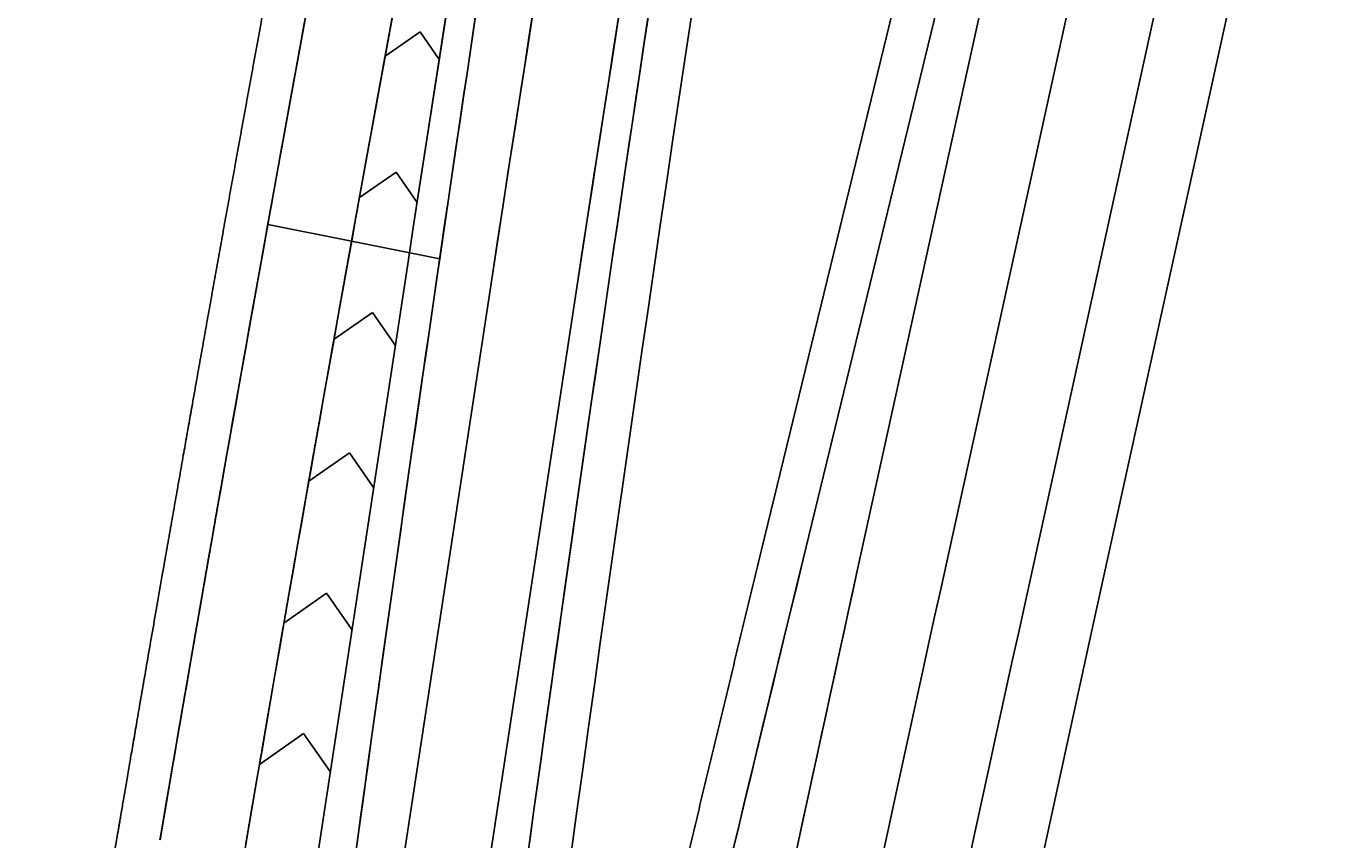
# Model space of a CAD drawing. Extents: x 14107086 to 14122011, y 8637163 to 8671583.
# Drawn here: x 14107937.3 to 14108122, y 8640210.4 to 8640324.7 of the extents above; entities that cross this region are included whole.
import ezdxf

# ---------------------------------------------------------------- set-up
doc = ezdxf.new("R2010")
doc.units = 0
for name, color, linetype in [('dsn_stg_shd_prev', 7, 'Continuous'), ('dsnPaintExistingChannelizingLaneWhite', 7, 'Continuous'), ('dsnPaintExistingEdgeLineLeftYellow', 7, 'Continuous'), ('dsnPaintExistingEdgeLineRightWhite', 7, 'Continuous'), ('dsnPaintPlaceBrokenLaneWhite', 7, 'Continuous'), ('dsnPaintPlaceEdgeLineLeftYellow', 7, 'Continuous'), ('dsnPaintPlaceEdgeLineRightWhite', 7, 'Continuous'), ('dsnPaintRemoveDoubleCenterLineYellow', 7, 'Continuous'), ('dsnShadingPaved', 7, 'Continuous'), ('dsnStgShadingPrevPav', 7, 'Continuous')]:
    doc.layers.add(name, color=color, linetype=linetype)

msp = doc.modelspace()

# ---------------------------------------------------------------- linework, layer by layer
at = {"layer": 'dsn_stg_shd_prev'}
for p, q in [((14108040.63, 8640251.12), (14108077.26, 8640401.8)), ((14108120.56, 8640392.29), (14108087.3, 8640240.87)), ((14107971.23, 8640296.87), (14107982.99, 8640294.52)), ((14107982.99, 8640294.52), (14107971.23, 8640296.87)), ((14107982.99, 8640294.52), (14107995.39, 8640292.05)), ((14107995.39, 8640292.05), (14107982.99, 8640294.52))]:
    msp.add_line(p, q, dxfattribs=at)
for centre, radius, start, end in [((14117407.82, 8638919.35), 9512, 169.413861, 172.222077), ((14117407.82, 8638919.35), 9488, 169.413861, 172.222077), ((14117407.82, 8638919.35), 9512, 170.574102, 171.702544), ((14117407.82, 8638919.35), 9512, 171.702544, 172.222077), ((14119581.23, 8637715.91), 11768, 167.610212, 168.776036)]:
    msp.add_arc(centre, radius, start, end, dxfattribs=at)
for points, degree in [([(14107976.01, 8640323.22), (14107976.15, 8640323.98), (14107976.29, 8640324.75), (14107976.43, 8640325.52)], 2), ([(14107988.72, 8640326.04), (14107988.58, 8640325.28), (14107988.44, 8640324.51), (14107988.3, 8640323.75)], 2), ([(14107988.3, 8640323.75), (14107988.44, 8640324.51), (14107988.58, 8640325.28), (14107988.72, 8640326.04)], 2), ([(14107975.8, 8640322.07), (14107975.87, 8640322.45), (14107975.94, 8640322.83), (14107976.01, 8640323.22)], 2), ([(14107988.3, 8640323.75), (14107988.02, 8640322.21), (14107987.74, 8640320.68), (14107987.46, 8640319.15)], 2), ([(14107987.46, 8640319.15), (14107987.74, 8640320.68), (14107988.02, 8640322.21), (14107988.3, 8640323.75)], 2), ([(14107975.38, 8640319.77), (14107975.45, 8640320.15), (14107975.52, 8640320.53), (14107975.59, 8640320.92)], 2), ([(14107975.59, 8640320.92), (14107975.66, 8640321.3), (14107975.73, 8640321.68), (14107975.8, 8640322.07)], 2), ([(14107975.17, 8640318.61), (14107975.24, 8640319), (14107975.31, 8640319.38), (14107975.38, 8640319.77)], 2), ([(14107987.46, 8640319.15), (14107987.32, 8640318.39), (14107987.18, 8640317.62), (14107987.04, 8640316.85)], 2), ([(14107987.04, 8640316.85), (14107987.18, 8640317.62), (14107987.32, 8640318.39), (14107987.46, 8640319.15)], 2), ([(14107974.12, 8640312.86), (14107974.4, 8640314.4), (14107974.68, 8640315.93), (14107974.96, 8640317.46)], 2), ([(14107974.96, 8640317.46), (14107975.03, 8640317.85), (14107975.1, 8640318.23), (14107975.17, 8640318.61)], 2), ([(14107987.04, 8640316.85), (14107986.9, 8640316.09), (14107986.76, 8640315.32), (14107986.62, 8640314.56)], 2), ([(14107986.62, 8640314.56), (14107986.76, 8640315.32), (14107986.9, 8640316.09), (14107987.04, 8640316.85)], 2), ([(14107986.41, 8640313.41), (14107986.34, 8640313.03), (14107986.27, 8640312.64), (14107986.2, 8640312.26)], 2), ([(14107986.2, 8640312.26), (14107986.27, 8640312.64), (14107986.34, 8640313.03), (14107986.41, 8640313.41)], 2), ([(14107986.62, 8640314.56), (14107986.55, 8640314.17), (14107986.48, 8640313.79), (14107986.41, 8640313.41)], 2), ([(14107986.41, 8640313.41), (14107986.48, 8640313.79), (14107986.55, 8640314.17), (14107986.62, 8640314.56)], 2), ([(14107973.71, 8640310.56), (14107973.84, 8640311.33), (14107973.98, 8640312.1), (14107974.12, 8640312.86)], 2), ([(14107986.2, 8640312.26), (14107986.13, 8640311.88), (14107986.06, 8640311.49), (14107985.99, 8640311.11)], 2), ([(14107985.99, 8640311.11), (14107986.06, 8640311.49), (14107986.13, 8640311.88), (14107986.2, 8640312.26)], 2), ([(14107972.25, 8640302.51), (14107972.73, 8640305.2), (14107973.22, 8640307.88), (14107973.71, 8640310.56)], 2), ([(14107985.99, 8640311.11), (14107985.86, 8640310.34), (14107985.72, 8640309.58), (14107985.58, 8640308.81)], 2), ([(14107985.58, 8640308.81), (14107985.72, 8640309.58), (14107985.86, 8640310.34), (14107985.99, 8640311.11)], 2), ([(14107985.58, 8640308.81), (14107985.51, 8640308.43), (14107985.44, 8640308.05), (14107985.37, 8640307.66)], 2), ([(14107985.37, 8640307.66), (14107985.44, 8640308.05), (14107985.51, 8640308.43), (14107985.58, 8640308.81)], 2), ([(14107985.16, 8640306.52), (14107985.09, 8640306.13), (14107985.02, 8640305.75), (14107984.95, 8640305.37)], 2), ([(14107984.95, 8640305.37), (14107985.02, 8640305.75), (14107985.09, 8640306.13), (14107985.16, 8640306.52)], 2), ([(14107985.37, 8640307.66), (14107985.3, 8640307.28), (14107985.23, 8640306.9), (14107985.16, 8640306.52)], 2), ([(14107985.16, 8640306.52), (14107985.23, 8640306.9), (14107985.3, 8640307.28), (14107985.37, 8640307.66)], 2), ([(14107984.74, 8640304.22), (14107984.67, 8640303.83), (14107984.6, 8640303.45), (14107984.54, 8640303.07)], 2), ([(14107984.54, 8640303.07), (14107984.6, 8640303.45), (14107984.67, 8640303.83), (14107984.74, 8640304.22)], 2), ([(14107984.95, 8640305.37), (14107984.88, 8640304.98), (14107984.81, 8640304.6), (14107984.74, 8640304.22)], 2), ([(14107984.74, 8640304.22), (14107984.81, 8640304.6), (14107984.88, 8640304.98), (14107984.95, 8640305.37)], 2), ([(14107971.83, 8640300.21), (14107971.97, 8640300.98), (14107972.11, 8640301.74), (14107972.25, 8640302.51)], 2), ([(14107984.54, 8640303.07), (14107984.47, 8640302.69), (14107984.4, 8640302.3), (14107984.33, 8640301.92)], 2), ([(14107984.33, 8640301.92), (14107984.4, 8640302.3), (14107984.47, 8640302.69), (14107984.54, 8640303.07)], 2), ([(14107984.12, 8640300.77), (14107984.05, 8640300.39), (14107983.98, 8640300), (14107983.91, 8640299.62)], 2), ([(14107983.91, 8640299.62), (14107983.98, 8640300), (14107984.05, 8640300.39), (14107984.12, 8640300.77)], 2), ([(14107984.33, 8640301.92), (14107984.26, 8640301.54), (14107984.19, 8640301.15), (14107984.12, 8640300.77)], 2), ([(14107984.12, 8640300.77), (14107984.19, 8640301.15), (14107984.26, 8640301.54), (14107984.33, 8640301.92)], 2), ([(14107971.42, 8640297.91), (14107971.49, 8640298.29), (14107971.55, 8640298.68), (14107971.62, 8640299.06)], 2), ([(14107971.62, 8640299.06), (14107971.69, 8640299.44), (14107971.76, 8640299.83), (14107971.83, 8640300.21)], 2), ([(14107983.91, 8640299.62), (14107983.61, 8640297.92), (14107983.3, 8640296.22), (14107982.99, 8640294.52)], 2), ([(14107982.99, 8640294.52), (14107983.3, 8640296.22), (14107983.61, 8640297.92), (14107983.91, 8640299.62)], 2), ([(14107970.59, 8640293.31), (14107970.8, 8640294.49), (14107971.02, 8640295.68), (14107971.23, 8640296.87)], 2), ([(14107971.23, 8640296.87), (14107971.29, 8640297.21), (14107971.35, 8640297.56), (14107971.42, 8640297.91)], 2), ([(14107970.38, 8640292.15), (14107970.45, 8640292.54), (14107970.52, 8640292.92), (14107970.59, 8640293.31)], 2), ([(14107982.99, 8640294.52), (14107982.89, 8640293.92), (14107982.78, 8640293.32), (14107982.67, 8640292.73)], 2), ([(14107982.67, 8640292.73), (14107982.78, 8640293.32), (14107982.89, 8640293.92), (14107982.99, 8640294.52)], 2), ([(14107969.97, 8640289.85), (14107970.11, 8640290.62), (14107970.24, 8640291.39), (14107970.38, 8640292.15)], 2), ([(14107982.46, 8640291.58), (14107982.12, 8640289.66), (14107981.78, 8640287.75), (14107981.43, 8640285.83)], 2), ([(14107981.43, 8640285.83), (14107981.78, 8640287.75), (14107982.12, 8640289.66), (14107982.46, 8640291.58)], 2), ([(14107982.67, 8640292.73), (14107982.6, 8640292.34), (14107982.53, 8640291.96), (14107982.46, 8640291.58)], 2), ([(14107982.46, 8640291.58), (14107982.53, 8640291.96), (14107982.6, 8640292.34), (14107982.67, 8640292.73)], 2), ([(14107968.73, 8640282.95), (14107969.14, 8640285.25), (14107969.56, 8640287.55), (14107969.97, 8640289.85)], 2), ([(14107981.43, 8640285.83), (14107981.36, 8640285.45), (14107981.29, 8640285.06), (14107981.23, 8640284.68)], 2), ([(14107981.23, 8640284.68), (14107981.29, 8640285.06), (14107981.36, 8640285.45), (14107981.43, 8640285.83)], 2), ([(14107981.23, 8640284.68), (14107981.09, 8640283.91), (14107980.95, 8640283.15), (14107980.82, 8640282.38)], 2), ([(14107980.82, 8640282.38), (14107980.95, 8640283.15), (14107981.09, 8640283.91), (14107981.23, 8640284.68)], 2), ([(14107968.53, 8640281.8), (14107968.6, 8640282.18), (14107968.66, 8640282.56), (14107968.73, 8640282.95)], 2), ([(14107980.82, 8640282.38), (14107980.61, 8640281.23), (14107980.4, 8640280.08), (14107980.2, 8640278.93)], 2), ([(14107980.2, 8640278.93), (14107980.4, 8640280.08), (14107980.61, 8640281.23), (14107980.82, 8640282.38)], 2), ([(14107968.12, 8640279.49), (14107968.19, 8640279.88), (14107968.25, 8640280.26), (14107968.32, 8640280.65)], 2), ([(14107968.32, 8640280.65), (14107968.39, 8640281.03), (14107968.46, 8640281.41), (14107968.53, 8640281.8)], 2), ([(14107967.3, 8640274.89), (14107967.5, 8640276.04), (14107967.71, 8640277.19), (14107967.91, 8640278.34)], 2), ([(14107967.91, 8640278.34), (14107967.98, 8640278.73), (14107968.05, 8640279.11), (14107968.12, 8640279.49)], 2), ([(14107980.2, 8640278.93), (14107980.13, 8640278.55), (14107980.06, 8640278.17), (14107979.99, 8640277.78)], 2), ([(14107979.99, 8640277.78), (14107980.06, 8640278.17), (14107980.13, 8640278.55), (14107980.2, 8640278.93)], 2), ([(14107979.79, 8640276.63), (14107979.59, 8640275.48), (14107979.38, 8640274.33), (14107979.18, 8640273.18)], 2), ([(14107979.18, 8640273.18), (14107979.38, 8640274.33), (14107979.59, 8640275.48), (14107979.79, 8640276.63)], 2), ([(14107979.99, 8640277.78), (14107979.93, 8640277.4), (14107979.86, 8640277.02), (14107979.79, 8640276.63)], 2), ([(14107979.79, 8640276.63), (14107979.86, 8640277.02), (14107979.93, 8640277.4), (14107979.99, 8640277.78)], 2), ([(14107967.09, 8640273.74), (14107967.16, 8640274.12), (14107967.23, 8640274.51), (14107967.3, 8640274.89)], 2), ([(14107965.67, 8640265.68), (14107966.14, 8640268.36), (14107966.62, 8640271.05), (14107967.09, 8640273.74)], 2), ([(14107979.18, 8640273.18), (14107979.11, 8640272.8), (14107979.04, 8640272.42), (14107978.97, 8640272.03)], 2), ([(14107978.97, 8640272.03), (14107979.04, 8640272.42), (14107979.11, 8640272.8), (14107979.18, 8640273.18)], 2), ([(14107978.77, 8640270.88), (14107978.43, 8640268.97), (14107978.09, 8640267.05), (14107977.75, 8640265.13)], 2), ([(14107977.75, 8640265.13), (14107978.09, 8640267.05), (14107978.43, 8640268.97), (14107978.77, 8640270.88)], 2), ([(14107978.97, 8640272.03), (14107978.9, 8640271.65), (14107978.84, 8640271.27), (14107978.77, 8640270.88)], 2), ([(14107978.77, 8640270.88), (14107978.84, 8640271.27), (14107978.9, 8640271.65), (14107978.97, 8640272.03)], 2), ([(14107965.46, 8640264.53), (14107965.53, 8640264.91), (14107965.6, 8640265.29), (14107965.67, 8640265.68)], 2), ([(14107964.25, 8640257.62), (14107964.65, 8640259.92), (14107965.06, 8640262.22), (14107965.46, 8640264.53)], 2), ([(14107977.75, 8640265.13), (14107977.41, 8640263.22), (14107977.07, 8640261.3), (14107976.74, 8640259.38)], 2), ([(14107976.74, 8640259.38), (14107977.07, 8640261.3), (14107977.41, 8640263.22), (14107977.75, 8640265.13)], 2), ([(14107976.74, 8640259.38), (14107976.6, 8640258.62), (14107976.47, 8640257.85), (14107976.33, 8640257.08)], 2), ([(14107976.33, 8640257.08), (14107976.47, 8640257.85), (14107976.6, 8640258.62), (14107976.74, 8640259.38)], 2), ([(14107962.23, 8640246.1), (14107962.83, 8640249.55), (14107963.44, 8640253.01), (14107964.04, 8640256.47)], 2), ([(14107964.04, 8640256.47), (14107964.11, 8640256.85), (14107964.18, 8640257.23), (14107964.25, 8640257.62)], 2), ([(14107976.33, 8640257.08), (14107976.2, 8640256.32), (14107976.06, 8640255.55), (14107975.93, 8640254.78)], 2), ([(14107975.93, 8640254.78), (14107976.06, 8640255.55), (14107976.2, 8640256.32), (14107976.33, 8640257.08)], 2), ([(14107975.93, 8640254.78), (14107975.72, 8640253.63), (14107975.52, 8640252.48), (14107975.32, 8640251.33)], 2), ([(14107975.32, 8640251.33), (14107975.52, 8640252.48), (14107975.72, 8640253.63), (14107975.93, 8640254.78)], 2), ([(14107975.32, 8640251.33), (14107975.25, 8640250.95), (14107975.19, 8640250.57), (14107975.12, 8640250.18)], 2), ([(14107975.12, 8640250.18), (14107975.19, 8640250.57), (14107975.25, 8640250.95), (14107975.32, 8640251.33)], 2), ([(14107997.15, 8640065.69), (14107997.85, 8640068.79), (14107999.25, 8640074.98), (14108001.36, 8640084.27), (14108003.48, 8640093.55), (14108005.61, 8640102.84), (14108007.74, 8640112.12), (14108009.88, 8640121.4), (14108012.03, 8640130.68), (14108014.18, 8640139.95), (14108016.35, 8640149.23), (14108018.52, 8640158.5), (14108020.7, 8640167.77), (14108022.88, 8640177.04), (14108025.07, 8640186.31), (14108027.27, 8640195.57), (14108029.48, 8640204.83), (14108031.7, 8640214.1), (14108033.92, 8640223.35), (14108036.15, 8640232.61), (14108038.39, 8640241.87), (14108039.88, 8640248.03), (14108040.63, 8640251.12)], 3), ([(14107975.12, 8640250.18), (14107974.98, 8640249.42), (14107974.85, 8640248.65), (14107974.72, 8640247.88)], 2), ([(14107974.72, 8640247.88), (14107974.85, 8640248.65), (14107974.98, 8640249.42), (14107975.12, 8640250.18)], 2), ([(14107974.72, 8640247.88), (14107974.38, 8640245.96), (14107974.05, 8640244.05), (14107973.71, 8640242.13)], 2), ([(14107973.71, 8640242.13), (14107974.05, 8640244.05), (14107974.38, 8640245.96), (14107974.72, 8640247.88)], 2), ([(14107961.83, 8640243.79), (14107961.89, 8640244.18), (14107961.96, 8640244.56), (14107962.03, 8640244.95)], 2), ([(14107962.03, 8640244.95), (14107962.09, 8640245.33), (14107962.16, 8640245.71), (14107962.23, 8640246.1)], 2), ([(14107960.83, 8640238.03), (14107961.16, 8640239.95), (14107961.49, 8640241.87), (14107961.83, 8640243.79)], 2), ([(14107973.71, 8640242.13), (14107973.24, 8640239.44), (14107972.78, 8640236.76), (14107972.31, 8640234.07)], 2), ([(14107972.31, 8640234.07), (14107972.78, 8640236.76), (14107973.24, 8640239.44), (14107973.71, 8640242.13)], 2), ([(14107960.63, 8640236.88), (14107960.69, 8640237.27), (14107960.76, 8640237.65), (14107960.83, 8640238.03)], 2), ([(14107960.03, 8640233.43), (14107960.23, 8640234.58), (14107960.43, 8640235.73), (14107960.63, 8640236.88)], 2), ([(14107972.31, 8640234.07), (14107972.18, 8640233.31), (14107972.05, 8640232.54), (14107971.91, 8640231.77)], 2), ([(14107971.91, 8640231.77), (14107972.05, 8640232.54), (14107972.18, 8640233.31), (14107972.31, 8640234.07)], 2), ([(14107959.03, 8640227.66), (14107959.36, 8640229.58), (14107959.7, 8640231.5), (14107960.03, 8640233.43)], 2), ([(14107971.91, 8640231.77), (14107971.78, 8640231), (14107971.65, 8640230.24), (14107971.52, 8640229.47)], 2), ([(14107971.52, 8640229.47), (14107971.65, 8640230.24), (14107971.78, 8640231), (14107971.91, 8640231.77)], 2), ([(14107971.52, 8640229.47), (14107971.12, 8640227.17), (14107970.72, 8640224.87), (14107970.33, 8640222.56)], 2), ([(14107970.33, 8640222.56), (14107970.72, 8640224.87), (14107971.12, 8640227.17), (14107971.52, 8640229.47)], 2), ([(14107958.64, 8640225.36), (14107958.7, 8640225.74), (14107958.77, 8640226.13), (14107958.83, 8640226.51)], 2), ([(14107958.83, 8640226.51), (14107958.9, 8640226.89), (14107958.97, 8640227.28), (14107959.03, 8640227.66)], 2), ([(14107958.44, 8640224.21), (14107958.5, 8640224.59), (14107958.57, 8640224.97), (14107958.64, 8640225.36)], 2), ([(14107957.65, 8640219.59), (14107957.84, 8640220.75), (14107958.04, 8640221.9), (14107958.24, 8640223.05)], 2), ([(14107958.24, 8640223.05), (14107958.31, 8640223.44), (14107958.37, 8640223.82), (14107958.44, 8640224.21)], 2), ([(14107970.13, 8640221.41), (14107969.93, 8640220.26), (14107969.73, 8640219.11), (14107969.53, 8640217.96)], 2), ([(14107969.53, 8640217.96), (14107969.73, 8640219.11), (14107969.93, 8640220.26), (14107970.13, 8640221.41)], 2), ([(14107970.33, 8640222.56), (14107970.26, 8640222.18), (14107970.19, 8640221.8), (14107970.13, 8640221.41)], 2), ([(14107970.13, 8640221.41), (14107970.19, 8640221.8), (14107970.26, 8640222.18), (14107970.33, 8640222.56)], 2), ([(14107957.25, 8640217.29), (14107957.38, 8640218.06), (14107957.51, 8640218.83), (14107957.65, 8640219.59)], 2), ([(14107957.05, 8640216.14), (14107957.12, 8640216.52), (14107957.19, 8640216.91), (14107957.25, 8640217.29)], 2), ([(14107969.53, 8640217.96), (14107969.07, 8640215.27), (14107968.61, 8640212.59), (14107968.15, 8640209.9)], 2), ([(14107968.15, 8640209.9), (14107968.61, 8640212.59), (14107969.07, 8640215.27), (14107969.53, 8640217.96)], 2), ([(14107956.66, 8640213.83), (14107956.79, 8640214.6), (14107956.92, 8640215.37), (14107957.05, 8640216.14)], 2), ([(14107956.07, 8640210.37), (14107956.26, 8640211.53), (14107956.46, 8640212.68), (14107956.66, 8640213.83)], 2)]:
    msp.add_open_spline(points, degree=degree, dxfattribs=at)
at = {"layer": 'dsnPaintExistingChannelizingLaneWhite'}
for p, q in [((14107987.72, 8640320.54), (14107992.65, 8640323.93)), ((14107995.32, 8640320.05), (14107992.65, 8640323.93)), ((14107984.1, 8640300.65), (14107989.26, 8640304.22)), ((14107992.22, 8640299.96), (14107989.26, 8640304.22)), ((14107990.94, 8640291.61), (14107951.96, 8640036.2)), ((14107980.53, 8640280.74), (14107985.93, 8640284.5)), ((14107989.15, 8640279.88), (14107985.93, 8640284.5)), ((14107976.99, 8640260.77), (14107982.7, 8640264.76)), ((14107986.1, 8640259.9), (14107982.7, 8640264.76)), ((14107973.49, 8640240.83), (14107979.46, 8640245.03)), ((14107983.05, 8640239.92), (14107979.46, 8640245.03)), ((14107970.05, 8640220.93), (14107976.23, 8640225.29)), ((14107980, 8640219.95), (14107976.23, 8640225.29))]:
    msp.add_line(p, q, dxfattribs=at)
for centre, radius, start, end in [((14117502.5, 8638839.63), 9621.75, 169.460498, 171.3206), ((14117350.61, 8638608.07), 9518.2, 168.915826, 170.320937)]:
    msp.add_arc(centre, radius, start, end, dxfattribs=at)
at = {"layer": 'dsnPaintExistingEdgeLineLeftYellow'}
msp.add_line((14108014.66, 8640287.99), (14107975.68, 8640032.58), dxfattribs=at)
msp.add_arc((14117502.5, 8638839.63), 9597.75, 167.26751, 171.3206, dxfattribs=at)
at = {"layer": 'dsnPaintExistingEdgeLineRightWhite'}
msp.add_arc((14117350.61, 8638608.07), 9530.2, 168.915826, 170.320937, dxfattribs=at)
at = {"layer": 'dsnPaintPlaceBrokenLaneWhite'}
for p, q in [((14108065.81, 8640245.59), (14108099.08, 8640397.01)), ((14108002.8, 8640289.8), (14107963.82, 8640034.39))]:
    msp.add_line(p, q, dxfattribs=at)
for centre, radius, start, end in [((14117502.5, 8638839.63), 9609.75, 167.26751, 171.3206), ((14119581.23, 8637715.91), 11790, 167.610212, 168.776036)]:
    msp.add_arc(centre, radius, start, end, dxfattribs=at)
at = {"layer": 'dsnPaintPlaceEdgeLineLeftYellow'}
msp.add_line((14108046.49, 8640249.83), (14108129.2, 8640590.05), dxfattribs=at)
msp.add_arc((14119521.42, 8637460.89), 11808.99, 166.339341, 167.424478, dxfattribs=at)
at = {"layer": 'dsnPaintPlaceEdgeLineRightWhite'}
msp.add_line((14108077.53, 8640243.01), (14108110.8, 8640394.44), dxfattribs=at)
msp.add_arc((14119581.23, 8637715.91), 11778, 167.610212, 168.776036, dxfattribs=at)
at = {"layer": 'dsnPaintRemoveDoubleCenterLineYellow'}
msp.add_line((14107897.23, 8639597.8), (14108002.8, 8640289.8), dxfattribs=at)
msp.add_arc((14117394.14, 8638857.08), 9500, 167.610212, 171.325989, dxfattribs=at)
at = {"layer": 'dsnShadingPaved'}
for p, q in [((14108046.49, 8640249.83), (14108083.12, 8640400.52)), ((14108054.09, 8640248.16), (14108087.36, 8640399.59)), ((14108087.36, 8640399.59), (14108054.09, 8640248.16)), ((14108110.8, 8640394.44), (14108077.53, 8640243.01)), ((14107990.94, 8640291.61), (14107885.37, 8639599.61)), ((14107909.09, 8639595.99), (14108014.66, 8640287.99))]:
    msp.add_line(p, q, dxfattribs=at)
for centre, radius, start, end in [((14117394.14, 8638857.08), 9488, 167.610212, 171.325989), ((14117394.14, 8638857.08), 9512, 169.436329, 171.325989), ((14117350.61, 8638608.07), 9530.2, 168.915826, 170.320937), ((14117350.61, 8638608.07), 9518.2, 168.915826, 170.320937), ((14119521.42, 8637460.89), 11808.99, 166.339341, 167.262962), ((14119581.23, 8637715.91), 11802, 167.610212, 168.776036), ((14119581.23, 8637715.91), 11802, 167.610212, 168.533379), ((14119581.23, 8637715.91), 11778, 167.610212, 168.776036)]:
    msp.add_arc(centre, radius, start, end, dxfattribs=at)
at = {"layer": 'dsnStgShadingPrevPav'}
msp.add_line((14107950.15, 8640211.38), (14107942.86, 8640168.66), dxfattribs=at)
for radius in [9488, 9482]:
    msp.add_arc((14117407.82, 8638919.35), radius, 167.610212, 172.222077, dxfattribs=at)
for points, degree in [([(14108040.07, 8640670.33), (14108039.11, 8640666.01), (14108035.79, 8640651.03), (14108029.85, 8640623.7), (14108025.19, 8640602.04), (14108020.26, 8640578.84), (14108015.47, 8640556.04), (14108010.72, 8640533.12), (14108006.03, 8640510.22), (14108001.39, 8640487.29), (14107996.81, 8640464.36), (14107992.28, 8640441.41), (14107987.82, 8640418.46), (14107983.4, 8640395.49), (14107979.05, 8640372.51), (14107974.75, 8640349.53), (14107970.51, 8640326.51), (14107966.33, 8640303.59), (14107962.15, 8640280.24), (14107958.29, 8640258.43), (14107953.48, 8640230.88), (14107950.9, 8640215.75), (14107950.15, 8640211.39)], 2), ([(14107956.07, 8640210.37), (14107957.38, 8640218.06), (14107960.02, 8640233.43), (14107964.04, 8640256.47), (14107968.11, 8640279.5), (14107972.24, 8640302.51), (14107976.42, 8640325.52), (14107980.66, 8640348.51), (14107984.96, 8640371.49), (14107989.32, 8640394.46), (14107993.73, 8640417.41), (14107998.19, 8640440.35), (14108002.71, 8640463.28), (14108007.29, 8640486.2), (14108011.92, 8640509.1), (14108016.61, 8640531.99), (14108021.36, 8640554.87), (14108026.16, 8640577.73), (14108031.01, 8640600.58), (14108035.93, 8640623.41), (14108040.89, 8640646.24), (14108044.25, 8640661.44), (14108045.92, 8640669.04)], 3)]:
    msp.add_open_spline(points, degree=degree, dxfattribs=at)

doc.saveas('drawing.dxf')
